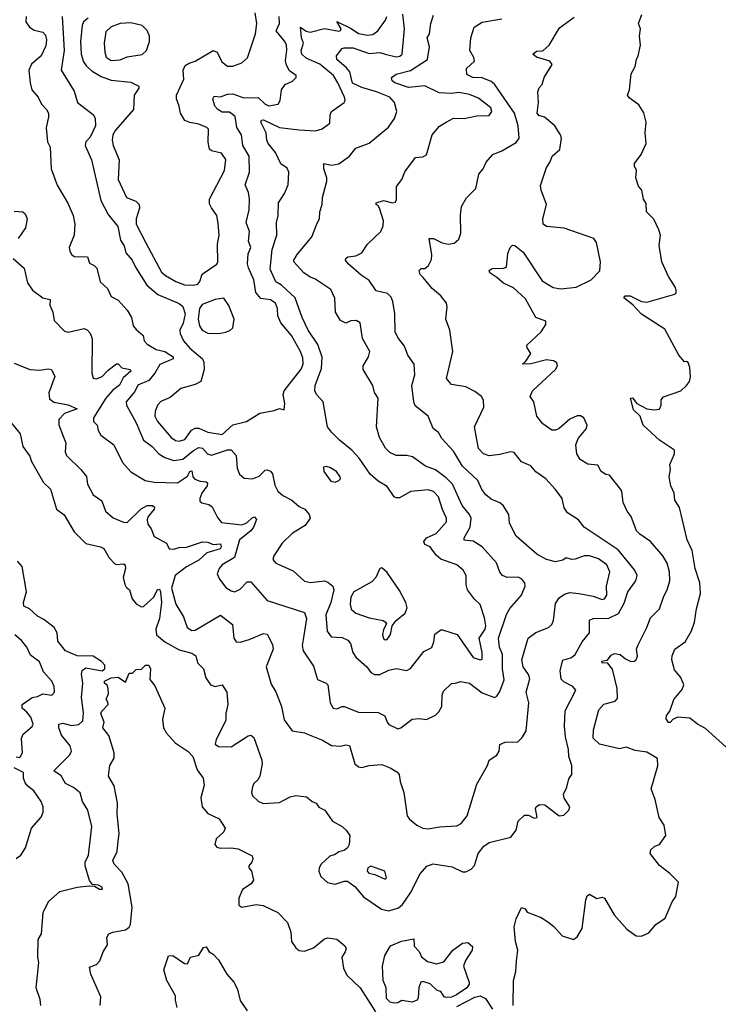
# Model space of a CAD drawing. Extents: x 1603745 to 1745082, y 385868 to 533966.
# Tile 269 of 646: x 1689915 to 1693813, y 427243 to 432737. Entities that reach past the tile are written whole.
import ezdxf

# ---------------------------------------------------------------- set-up
doc = ezdxf.new("R2010")
doc.units = 0

msp = doc.modelspace()

# ---------------------------------------------------------------- linework, layer by layer
at = {"layer": '0CON20XD'}
for points in [[(1690804.7, 432255), (1690790.8, 432295), (1690790.8, 432315), (1690830, 432405), (1690827.5, 432455), (1690839.1, 432480.9), (1690860, 432495), (1690895, 432504.4), (1690995, 432564.5), (1691016.2, 432556.2), (1691042.1, 432502.1), (1691075, 432477.5), (1691105, 432478.1), (1691155, 432496), (1691185.4, 432524.6), (1691231.5, 432658.5), (1691238.8, 432715), (1691228.9, 432775)], [(1689878, 431405), (1689939.7, 431349.7), (1689957.9, 431267.9), (1689987.3, 431227.3), (1690043.8, 431185), (1690084.3, 431175), (1690083.8, 431143.8), (1690100, 431105), (1690108.3, 431058.3), (1690165, 430998.8), (1690185, 430993.1), (1690275, 431013.3), (1690292.5, 431005), (1690307.7, 430987.7), (1690318.5, 430955), (1690317.5, 430765), (1690325.6, 430735.6), (1690343.5, 430733.5), (1690375, 430745.4), (1690408.4, 430781.6), (1690455, 430816.7), (1690465, 430817.3), (1690485, 430794.8), (1690531.4, 430785), (1690534.5, 430775), (1690492.4, 430737.6), (1690472, 430698), (1690433.2, 430666.8), (1690395.5, 430625), (1690326.5, 430515), (1690327.1, 430495), (1690346.4, 430475), (1690352.5, 430445), (1690367.8, 430417.8), (1690440.6, 430365), (1690488.9, 430265), (1690535, 430212.9), (1690615.4, 430165.4), (1690664.6, 430155.4), (1690795, 430152.1), (1690850.8, 430189.2), (1690864.1, 430215), (1690875, 430218.5), (1690881.9, 430185), (1690892.7, 430172.7), (1690921.2, 430161.2), (1690955, 430158.5), (1690962.1, 430152.1), (1690960.8, 430135), (1690932.2, 430095), (1690920, 430065), (1690920.6, 430050.6), (1690930.5, 430040.5), (1690971.1, 430031.1), (1690988.3, 430018.3), (1691018.5, 429958.5), (1691041.5, 429931.5), (1691155, 429918.3), (1691181.6, 429928.4), (1691215, 429959.2), (1691225, 429961.9), (1691236.9, 429946.9), (1691219.5, 429905), (1691204.3, 429885), (1691141.2, 429835), (1691113.7, 429736.3), (1691044.8, 429695.2), (1691027.3, 429675), (1691017.3, 429645), (1691030, 429615), (1691065, 429569.1), (1691095, 429549.2), (1691115, 429544.1), (1691145, 429558.5), (1691185, 429600.5), (1691205, 429599.5), (1691295, 429495.8), (1691505, 429428), (1691515.4, 429395.4), (1691500.2, 429300.2), (1691491.5, 429245), (1691496.9, 429215), (1691555, 429130), (1691576, 429055), (1691624.4, 429034.4), (1691634.4, 429024.4), (1691647.1, 428925), (1691664.1, 428894.1), (1691685, 428890.9), (1691713.8, 428905), (1691725, 428904.6), (1691805, 428872.2), (1691915, 428870), (1691952.1, 428852.1), (1691965, 428816), (1691975, 428804.5), (1692025, 428779.6), (1692041.4, 428785), (1692105, 428833.1), (1692145, 428837.5), (1692185, 428832), (1692235, 428855.7), (1692254.7, 428875.3), (1692270, 428905), (1692273, 428967), (1692280.3, 428989.7), (1692325, 429033.3), (1692346.4, 429033.6), (1692375, 429044.2), (1692425, 429034.5), (1692495, 428980), (1692565, 428954.3), (1692578.2, 428961.8), (1692595, 428987.5), (1692617.8, 429052.2), (1692608.7, 429115), (1692609.7, 429195), (1692592.7, 429235), (1692587.2, 429285), (1692631.4, 429418.6), (1692649.4, 429450.6), (1692714.4, 429525), (1692735.6, 429575), (1692733.3, 429595), (1692715.9, 429615.9), (1692696.3, 429626.3), (1692634.6, 429624.6), (1692610, 429635), (1692593.8, 429653.8), (1692575.7, 429705.7), (1692495, 429795.7), (1692445, 429826.2), (1692395, 429832), (1692394.7, 429845), (1692428.2, 429905), (1692434.1, 429955), (1692425.2, 429975.2), (1692384.1, 430025), (1692329.4, 430145), (1692295, 430180.8), (1692235.2, 430225.2), (1692178.6, 430245), (1692106.7, 430296.7), (1692075.4, 430304.6), (1692015, 430305.5), (1691981.1, 430321.1), (1691956.2, 430346.2), (1691922.9, 430405), (1691905.7, 430465), (1691914.5, 430624.5), (1691895, 430656.7), (1691885.5, 430695.5), (1691832.5, 430785), (1691832.5, 430805), (1691861.2, 430855), (1691868.5, 430885), (1691828.3, 430958.3), (1691814.6, 431044.6), (1691792.4, 431057.6), (1691763.6, 431056.4), (1691735, 431044.2), (1691705, 431058), (1691676.9, 431105), (1691672.6, 431182.6), (1691650.5, 431230.5), (1691561.4, 431291.4), (1691535, 431300), (1691500, 431325), (1691445.4, 431385), (1691444.1, 431395), (1691463.4, 431426.6), (1691544.4, 431525), (1691575, 431601.2), (1691587.8, 431625), (1691589.4, 431665), (1691603.1, 431705), (1691605.6, 431745), (1691628.7, 431835), (1691628.2, 431855), (1691611.8, 431905), (1691612, 431935), (1691655, 431925.5), (1691695, 431931.9), (1691754.7, 431975.3), (1691790.5, 432019.5), (1691865, 432047.1), (1691972.9, 432137.1), (1692006.4, 432185), (1692020, 432225), (1692007.1, 432275), (1691980, 432305), (1691906.7, 432335), (1691825, 432357.8), (1691771.8, 432381.8), (1691756.7, 432445), (1691738.7, 432468.7), (1691684.5, 432515), (1691682.2, 432535), (1691714.7, 432575.3), (1691725, 432580), (1691775, 432580), (1691865, 432548.2), (1691925, 432553.3), (1691954, 432544), (1692015, 432529.7), (1692036.7, 432533.3), (1692048.9, 432545), (1692062.8, 432685), (1692052.8, 432767.2)], [(1689885, 430820.6), (1689971.2, 430785), (1690025, 430780.4), (1690075, 430788.9), (1690093.3, 430785), (1690110.5, 430745), (1690076.9, 430655), (1690081.7, 430621.7), (1690105, 430602.3), (1690185, 430587.5), (1690236.2, 430565), (1690165, 430538.4), (1690132.8, 430505), (1690133.6, 430476.4), (1690157.9, 430412.1), (1690172.2, 430375), (1690168.6, 430325), (1690175.6, 430305.6), (1690256.6, 430226.6), (1690287.9, 430187.9), (1690292.5, 430145), (1690324.4, 430085), (1690372.8, 430052.8), (1690394.6, 429994.6), (1690436.9, 429956.9), (1690495, 429932.2), (1690515, 429931.4), (1690592.3, 430007.7), (1690626, 430025), (1690655.2, 430025.2), (1690666.8, 430016.8), (1690665.4, 430005.4), (1690631.2, 429965), (1690626.4, 429945), (1690630.9, 429920.9), (1690648.9, 429895), (1690665, 429852.5), (1690733.8, 429815), (1690750, 429785), (1690775, 429781.5), (1690805, 429790.9), (1690845, 429793.1), (1690935, 429823.3), (1690965, 429821.6), (1690995, 429809.1), (1691035, 429812.7), (1691038.9, 429795), (1691033.3, 429785), (1690959, 429761), (1690915, 429720.3), (1690845.8, 429684.2), (1690782.9, 429635), (1690762.6, 429565), (1690786, 429475), (1690829.6, 429405), (1690849.5, 429345), (1690875, 429328.9), (1690895, 429330.4), (1691035, 429414), (1691102.5, 429362.5), (1691109.4, 429285), (1691123.3, 429265), (1691145, 429263.8), (1691195, 429278.8), (1691275, 429312.2), (1691295, 429308.8), (1691325, 429250), (1691329.2, 429225), (1691290.6, 429125), (1691318.8, 429028.8), (1691345, 428986), (1691376.2, 428905), (1691390.6, 428830.6), (1691435, 428768.8), (1691505, 428758), (1691520.3, 428750.3), (1691605, 428715.8), (1691655.8, 428685.8), (1691705, 428682.5), (1691735, 428690.6), (1691755, 428685.8), (1691784.4, 428585), (1691805, 428567.3), (1691825, 428564.7), (1691865, 428575.5), (1691935, 428581.4), (1691982.2, 428562.2), (1692019.1, 428539.1), (1692032, 428525), (1692037.5, 428485), (1692059.2, 428425), (1692076.9, 428295), (1692090.8, 428275), (1692131.9, 428241.9), (1692165, 428226.2), (1692195, 428221.2), (1692256.9, 428233.1), (1692355, 428238.5), (1692378.3, 428251.7), (1692411.2, 428295), (1692465, 428471.2), (1692525.7, 428574.3), (1692534, 428605), (1692577.4, 428632.6), (1692590, 428655), (1692595, 428692.5), (1692624.4, 428705.6), (1692695, 428706.7), (1692718.5, 428731.5), (1692740.6, 428769.4), (1692755.5, 428924.5), (1692740.9, 428985), (1692761.7, 429058.3), (1692753.7, 429083.7), (1692724.6, 429125), (1692716.2, 429165), (1692751.9, 429285), (1692795, 429317.1), (1692865, 429345.6), (1692885, 429362.5), (1692894.4, 429385), (1692905, 429479.2), (1692925, 429510.9), (1692955, 429531.5), (1692985, 429539.6), (1693035, 429534), (1693115, 429520.9), (1693165, 429501.8), (1693179.2, 429505), (1693192.2, 429525), (1693190, 429575), (1693207.5, 429655), (1693191.8, 429695), (1693145, 429728.6), (1693095, 429744.6), (1693065, 429744.6), (1693015, 429726.2), (1692994.5, 429724.5), (1692965, 429733.3), (1692945, 429720.8), (1692905, 429711.9), (1692855, 429724.5), (1692801.4, 429755), (1692685.4, 429855.4), (1692647.6, 429927.6), (1692644.3, 429975), (1692612.5, 430025), (1692595, 430040.6), (1692545, 430061.4), (1692516, 430086), (1692494.6, 430115), (1692471.9, 430165), (1692385, 430245.5), (1692335, 430328.6), (1692269.7, 430399.7), (1692252.4, 430432.4), (1692222.5, 430455), (1692194, 430525), (1692122.5, 430582.5), (1692114.6, 430605), (1692103.8, 430695), (1692119.1, 430755), (1692116.7, 430815), (1692081.4, 430865), (1692063.1, 430915), (1692025, 430963.8), (1692010, 430995), (1692009.2, 431095), (1691998, 431165), (1691988.3, 431188.3), (1691968.1, 431208.1), (1691905, 431224.3), (1691865, 431281.9), (1691821, 431311), (1691747.3, 431375), (1691733.6, 431395), (1691734.4, 431405), (1691746.2, 431413.8), (1691791.4, 431418.6), (1691824.1, 431435.9), (1691856.2, 431485), (1691930, 431555), (1691943.6, 431586.4), (1691944.5, 431615), (1691922.5, 431685), (1691915, 431698.8), (1691903.3, 431705), (1691903.8, 431715), (1691945, 431727.5), (1691995, 431714.3), (1692011.7, 431718.3), (1692017.1, 431732.9), (1692018.5, 431805), (1692046.7, 431845), (1692065, 431887.5), (1692123, 431967), (1692165, 431970.6), (1692185, 431982), (1692217.1, 432095), (1692257.6, 432142.4), (1692295.5, 432164.5), (1692335, 432188), (1692395.6, 432185.6), (1692465, 432200.9), (1692535, 432202.5), (1692550, 432225), (1692544.3, 432245), (1692475, 432299.5), (1692425, 432318.9), (1692365, 432331.2), (1692325, 432324.7), (1692255, 432328.7), (1692175, 432368.2), (1692085, 432358.3), (1692009.2, 432385), (1691994, 432395), (1691990, 432415), (1692016.6, 432433.4), (1692095, 432453.5), (1692190.4, 432515), (1692202.5, 432585), (1692188.5, 432635), (1692202.5, 432657.5), (1692208.9, 432715), (1692225, 432761.9)], [(1689950.3, 432755), (1689950, 432725), (1689969.1, 432695), (1689995, 432678.2), (1690045, 432667.9), (1690059.4, 432649.4), (1690064.7, 432625), (1690060, 432590), (1690035.5, 432535), (1689981.4, 432488.6), (1689966.9, 432455), (1689973.1, 432385), (1689983.1, 432345), (1690017.7, 432305), (1690036.9, 432265), (1690065, 432235.5), (1690075.3, 432215), (1690076.6, 432195), (1690063.1, 432133.1), (1690070.6, 432055), (1690084.6, 432024.6), (1690091.4, 431905), (1690123.8, 431813.8), (1690183.6, 431713.6), (1690213.3, 431645), (1690221.9, 431595), (1690218.9, 431535), (1690190.8, 431465), (1690194, 431445), (1690206.2, 431425), (1690221.2, 431415), (1690294.2, 431414.2), (1690305, 431378), (1690331.2, 431365), (1690345, 431350), (1690363.8, 431273.8), (1690405, 431237.1), (1690425, 431191.4), (1690465, 431172.2), (1690514.3, 431115), (1690538.6, 431075), (1690548.3, 431028.3), (1690565, 431008), (1690603.8, 430975), (1690610, 430945), (1690625.5, 430925.5), (1690676.3, 430896.3), (1690725.2, 430885.2), (1690771.8, 430855), (1690770.6, 430845), (1690697.7, 430812.3), (1690670, 430765), (1690635.8, 430724.2), (1690575, 430697.9), (1690557.6, 430662.4), (1690510, 430605), (1690511.5, 430585), (1690565, 430488), (1690605, 430390.8), (1690653.3, 430355), (1690690.6, 430315), (1690725, 430293.9), (1690775, 430276.5), (1690825, 430284.3), (1690885, 430333.6), (1690915, 430350.4), (1690935, 430346.2), (1690963.3, 430313.3), (1690985, 430307.2), (1691075, 430336.3), (1691095, 430336.6), (1691122.9, 430305), (1691128.9, 430235), (1691140.9, 430200.9), (1691167.9, 430177.9), (1691214.4, 430174.4), (1691250.7, 430189.3), (1691285, 430222.5), (1691295, 430225.7), (1691315, 430217.1), (1691325, 430203.3), (1691339.3, 430139.3), (1691356.2, 430106.2), (1691382.5, 430082.5), (1691434.5, 430055), (1691475, 430020.9), (1691505.8, 430005), (1691530.8, 429975), (1691535.5, 429954.5), (1691508.8, 429915), (1691437.6, 429872.4), (1691379.2, 429815), (1691332.2, 429745), (1691326.7, 429725), (1691345, 429703.5), (1691440.9, 429660.9), (1691505, 429603.5), (1691537.1, 429597.1), (1691615, 429606.2), (1691635, 429598.2), (1691662.5, 429575), (1691667.1, 429555), (1691651.6, 429485), (1691623.6, 429416.4), (1691630, 429325), (1691652.7, 429292.7), (1691715, 429288.9), (1691745.6, 429275), (1691760.4, 429255), (1691773.5, 429205), (1691790.2, 429180.2), (1691851.4, 429125), (1691875, 429094.2), (1691895, 429082.2), (1691925, 429082.1), (1691975, 429107.1), (1692015, 429116.9), (1692075, 429104.4), (1692095, 429115.8), (1692169.6, 429210.4), (1692215, 429233.8), (1692226.7, 429265), (1692231.7, 429308.3), (1692265, 429332), (1692275, 429332.9), (1692355.3, 429305.3), (1692445, 429176.9), (1692485, 429163.8), (1692495, 429168.8), (1692496.4, 429205), (1692479.1, 429285), (1692512, 429335), (1692516.4, 429355), (1692509, 429399), (1692485, 429473.3), (1692453, 429503), (1692413.3, 429555), (1692406.5, 429585), (1692406.1, 429635), (1692390, 429665), (1692354.4, 429695), (1692265, 429726.8), (1692239, 429749), (1692206.2, 429795), (1692175, 429808.9), (1692170.9, 429825), (1692185, 429845.8), (1692239.8, 429870.2), (1692296.4, 429935), (1692296.9, 429955), (1692273.9, 430003.9), (1692252.5, 430075), (1692225, 430104.6), (1692195, 430113.9), (1692096.9, 430103.1), (1692035, 430068.9), (1692015, 430068.1), (1692004.4, 430075), (1691965, 430132.3), (1691915, 430161.5), (1691870.2, 430200.2), (1691809.2, 430289.2), (1691768.9, 430335), (1691699.8, 430389.8), (1691654.2, 430435), (1691633.3, 430465), (1691608.6, 430605), (1691571.4, 430645), (1691561.5, 430665), (1691563.5, 430695), (1691599.9, 430790.1), (1691603, 430853), (1691578.7, 430925), (1691524, 431005), (1691490.9, 431075), (1691452, 431185), (1691375.4, 431255), (1691344.1, 431274.1), (1691312.2, 431345), (1691324, 431455), (1691350.4, 431535), (1691348.5, 431605), (1691357.3, 431645), (1691360, 431715), (1691393, 431767), (1691412.2, 431815), (1691416.4, 431886.4), (1691408.3, 431908.3), (1691372.7, 431932.7), (1691341.8, 431995), (1691301.1, 432045), (1691293.3, 432065), (1691290, 432105), (1691260.4, 432165), (1691264.2, 432175.8), (1691275, 432177.5), (1691365, 432135.9), (1691475, 432121.2), (1691565, 432116), (1691603.2, 432126.8), (1691645, 432160), (1691647.5, 432205), (1691655.7, 432225), (1691725.5, 432274.5), (1691730.8, 432285), (1691727.5, 432305), (1691690.3, 432385), (1691665.3, 432425), (1691589.2, 432489.2), (1691512.8, 432522.8), (1691488.5, 432545), (1691485.4, 432565), (1691498.2, 432605), (1691488.3, 432635), (1691481.4, 432695), (1691513.1, 432673.1), (1691535, 432667.6), (1691615, 432687.8), (1691696.5, 432673.5), (1691704.4, 432675.6), (1691708.1, 432685), (1691685, 432726.7), (1691765, 432687.2), (1691805, 432660.3), (1691855, 432650.7), (1691885, 432654.7), (1691913.5, 432675), (1691956.3, 432733.7), (1691964.6, 432755)], [(1690151.2, 432755), (1690163.1, 432565), (1690146.5, 432455), (1690218.3, 432338.3), (1690238, 432275), (1690326.2, 432206.2), (1690335.6, 432185), (1690338.5, 432145), (1690308.3, 432081.7), (1690283.9, 432055), (1690279.6, 432035), (1690315.6, 431955), (1690368.3, 431728.3), (1690408.8, 431648.8), (1690462.6, 431582.6), (1690476.9, 431506.9), (1690497.1, 431475), (1690508.2, 431435), (1690543.1, 431395), (1690560.5, 431355), (1690623.9, 431255), (1690685, 431203.3), (1690805, 431153.3), (1690825, 431135.7), (1690838.5, 431095), (1690827.1, 431042.9), (1690808, 431005), (1690809.6, 430985), (1690829.6, 430945), (1690865, 430903.1), (1690935.8, 430844.2), (1690943.1, 430825), (1690944.7, 430785.3), (1690925, 430717.1), (1690895, 430701.2), (1690815, 430678), (1690755, 430629.2), (1690703.1, 430606.9), (1690684, 430586), (1690670.1, 430549.9), (1690669.5, 430525), (1690684.5, 430494.5), (1690760.4, 430405), (1690785, 430388.4), (1690805, 430385.3), (1690835.8, 430394.2), (1690873.7, 430446.3), (1690895, 430457.6), (1690915, 430456.7), (1690965, 430434.4), (1691045, 430422.5), (1691105, 430475.4), (1691181.2, 430495), (1691255, 430541.9), (1691334.3, 430555.7), (1691365, 430567.5), (1691390, 430560), (1691394.2, 430595.8), (1691385.6, 430645), (1691390, 430665), (1691485, 430786.5), (1691497.6, 430815), (1691495, 430850)], [(1690297.5, 432745), (1690270.7, 432725), (1690263.5, 432705), (1690254.7, 432615), (1690257.9, 432545), (1690271.5, 432501.5), (1690287.8, 432477.8), (1690319.9, 432449.9), (1690369.5, 432419.5), (1690425, 432398.4), (1690535, 432388), (1690579.2, 432365), (1690580, 432355), (1690553.6, 432315), (1690550.5, 432235), (1690449.3, 432120.7), (1690435.3, 432095), (1690431.8, 432065), (1690436.9, 432035), (1690469.5, 431955), (1690464.5, 431844.5), (1690510.4, 431745), (1690563.6, 431723.6), (1690580.8, 431705), (1690582.9, 431685), (1690565.2, 431624.8), (1690564.3, 431595), (1690619.3, 431490.7), (1690707.1, 431327.1), (1690728.5, 431308.5), (1690786.1, 431276.1), (1690835, 431256.8), (1690884.9, 431255.1), (1690908.9, 431261.1), (1690920, 431275), (1690933.9, 431316.1), (1691015, 431372.5), (1691020.8, 431385), (1691017.9, 431485), (1691027.9, 431535), (1691021.7, 431601.7), (1691014.3, 431645), (1690985, 431686.2), (1690975, 431710), (1690973.8, 431735), (1691057.7, 431895), (1691065.8, 431955.8), (1691041.5, 431991.5), (1690985, 432005.6), (1690974.7, 432014.7), (1690966.1, 432053.9), (1690969.4, 432125), (1690959.2, 432135), (1690915, 432153.8), (1690865, 432163.1), (1690837.1, 432175), (1690812.7, 432215), (1690804.7, 432255)], [(1690425, 432509.7), (1690475, 432512.7), (1690515, 432529.2), (1690598.3, 432541.7), (1690623.3, 432565), (1690638.9, 432615), (1690638.9, 432645), (1690626.7, 432676.7), (1690599.2, 432705), (1690535, 432720), (1690475, 432715.3), (1690425, 432696.2), (1690395, 432668.6), (1690386.1, 432605), (1690389.2, 432555), (1690398.4, 432528.4), (1690425, 432509.7)], [(1691495, 430850), (1691482.2, 430885), (1691432.4, 430975), (1691372, 431045), (1691355.4, 431085), (1691352.9, 431125), (1691341.6, 431155), (1691315, 431173.3), (1691261.4, 431181.4), (1691233.6, 431213.6), (1691222.1, 431285), (1691191.6, 431351.6), (1691187.1, 431375), (1691190.1, 431429.9), (1691204, 431465), (1691191.3, 431501.3), (1691196.7, 431555), (1691178.2, 431605), (1691195.9, 431675), (1691197.3, 431735), (1691191.8, 431771.8), (1691173.1, 431815), (1691197.1, 431885), (1691195.4, 431975), (1691160, 432035), (1691152.1, 432095), (1691127.2, 432135), (1691116.7, 432196.7), (1691085, 432220.3), (1691045, 432221.2), (1691020.6, 432235), (1691003.6, 432255), (1690993.1, 432295), (1691000.9, 432309.1), (1691035, 432307.1), (1691075, 432321.5), (1691105, 432323.2), (1691165, 432300.7), (1691245, 432302.1), (1691285, 432265.3), (1691305, 432256.7), (1691357.5, 432265), (1691368.2, 432285), (1691376, 432345), (1691395.8, 432374.2), (1691436.6, 432393.4), (1691457.5, 432415), (1691457.5, 432425), (1691420.6, 432450.6), (1691403.2, 432483.2), (1691397.9, 432507.9), (1691406.3, 432566.3), (1691404.1, 432595), (1691394.8, 432615), (1691345.4, 432675), (1691365.5, 432715), (1691363.2, 432755)], [(1692167.2, 431297.2), (1692150.4, 431315), (1692145, 431337.5), (1692155, 431347.5), (1692175, 431349.2), (1692196.7, 431365), (1692212, 431398), (1692214, 431425), (1692200, 431515), (1692225, 431515.5), (1692272.2, 431492.2), (1692305, 431484.3), (1692340.3, 431489.7), (1692365, 431511.2), (1692377.5, 431545), (1692374, 431646), (1692380, 431695), (1692407.7, 431742.3), (1692460, 431795), (1692476.7, 431875), (1692501.2, 431905), (1692517.7, 431942.3), (1692555, 431984.2), (1692605, 432004.3), (1692685, 432051.1), (1692701.9, 432075), (1692696.9, 432145), (1692675.2, 432215.2), (1692565, 432376.2), (1692545, 432392.2), (1692495, 432412.4), (1692443.3, 432415), (1692410, 432430), (1692408, 432465), (1692452.2, 432505), (1692449.5, 432525), (1692427.1, 432565), (1692431.5, 432635), (1692451.5, 432695), (1692495, 432722.9), (1692605, 432741.8)], [(1692668.5, 427235), (1692670.5, 427375), (1692683.1, 427425), (1692687.3, 427485), (1692694.4, 427545), (1692682.4, 427592.4), (1692673.5, 427675), (1692685, 427720), (1692715, 427783.3), (1692735, 427776.2), (1692746.4, 427756.4), (1692825, 427726.2), (1692862.3, 427702.3), (1692895, 427676.7), (1692942.5, 427625), (1693005, 427603.3), (1693025, 427620), (1693053.8, 427665), (1693073.8, 427825), (1693081.7, 427848.3), (1693095, 427856.7), (1693135, 427833.3), (1693165, 427840), (1693178, 427835), (1693232.1, 427742.1), (1693302, 427662), (1693355, 427624.2), (1693385, 427623.1), (1693425, 427640.8), (1693465, 427688.8), (1693516, 427724), (1693555.7, 427815), (1693575.4, 427844.6), (1693590.8, 427925), (1693543.1, 427973.1), (1693485, 428018), (1693434, 428085), (1693436.2, 428105), (1693460, 428125), (1693485.5, 428134.5), (1693520, 428185), (1693511.5, 428241.5), (1693482.7, 428285), (1693461.2, 428385), (1693438.6, 428445), (1693476.4, 428573.6), (1693474.2, 428615), (1693415, 428649.1), (1693348.8, 428658.8), (1693298.3, 428678.3), (1693261.7, 428668.3), (1693150, 428695), (1693115, 428727.5), (1693116.9, 428775), (1693146.9, 428885), (1693175, 428917.8), (1693237.5, 428935), (1693250.7, 428949.3), (1693249.2, 429005), (1693222.5, 429112.5), (1693195, 429148.8), (1693165, 429146.2), (1693163.1, 429156.9), (1693179.7, 429160.3), (1693195, 429163.3), (1693215, 429191.2), (1693235, 429200), (1693265, 429194.4), (1693295, 429169.6), (1693324.4, 429155.6), (1693343.1, 429156.9), (1693355.6, 429165), (1693361.5, 429185), (1693356.5, 429225), (1693363.5, 429245), (1693415.4, 429344.6), (1693435, 429400), (1693485, 429450), (1693509.2, 429520.8), (1693528.1, 429555), (1693543.1, 429605), (1693540.5, 429655), (1693527.1, 429705), (1693504.2, 429744.2), (1693435, 429824.4), (1693375, 429865.7), (1693356.9, 429885), (1693327.1, 429965), (1693305, 429993.8), (1693281.8, 430041.8), (1693275.7, 430105), (1693269.2, 430115), (1693206.2, 430195), (1693185, 430198.8), (1693160, 430215), (1693140.3, 430250.3), (1693085, 430257.3), (1693042.4, 430282.4), (1693023.8, 430315), (1693018.5, 430365), (1693031.1, 430398.9), (1693077.5, 430455), (1693081.2, 430475), (1693062.5, 430515), (1693045, 430526), (1693025, 430526), (1692985, 430507.1), (1692925, 430455.6), (1692905, 430447.1), (1692885, 430447.1), (1692835, 430481.4), (1692800.8, 430525), (1692783.3, 430605), (1692764, 430635), (1692776, 430665), (1692905.7, 430785), (1692915.8, 430805), (1692912.1, 430822.1), (1692893.4, 430833.4), (1692855, 430837.8), (1692766.4, 430816.4), (1692720, 430815), (1692738.8, 430831.2), (1692766.4, 430873.6), (1692746.7, 430905), (1692745, 430920), (1692825.8, 430994.2), (1692850, 431035), (1692850, 431055), (1692795, 431074.2), (1692738.3, 431178.3), (1692670.8, 431240.8), (1692615, 431265.7), (1692577.9, 431297.9), (1692538, 431325), (1692535, 431336.7), (1692551.3, 431348.7), (1692615, 431349.4), (1692631.2, 431355), (1692638.8, 431431.2), (1692652, 431465), (1692665, 431478), (1692677, 431477), (1692725, 431440), (1692830.4, 431280.4), (1692892.5, 431242.5), (1692935, 431235.2), (1693020, 431245), (1693104.8, 431285.2), (1693153.1, 431335), (1693156.5, 431385), (1693133.3, 431493.3), (1693118.8, 431515), (1692952.7, 431572.7), (1692855, 431582), (1692836.7, 431595), (1692834.1, 431625.9), (1692854.4, 431705), (1692824.2, 431785), (1692821.7, 431811.7), (1692855, 431912.5), (1692875.6, 431944.4), (1692885.7, 431974.3), (1692928.3, 432011.7), (1692937.5, 432075), (1692932.5, 432095), (1692900.8, 432145), (1692842.6, 432192.6), (1692812.7, 432202.7), (1692801.8, 432215), (1692810, 432275), (1692806.7, 432335), (1692813.9, 432356.1), (1692830, 432375), (1692841.2, 432415), (1692886.4, 432486.4), (1692872.5, 432505), (1692798.1, 432528.1), (1692778, 432545), (1692798.5, 432561.5), (1692835, 432562.5), (1692869.4, 432595), (1692928, 432692), (1693008.9, 432751.1)], [(1693895, 428643.3), (1693741.7, 428781.7), (1693696.7, 428805), (1693655, 428838.6), (1693585, 428844.2), (1693558.7, 428831.3), (1693545, 428814.2), (1693535, 428814.2), (1693522.2, 428835), (1693525, 428853.3), (1693542.5, 428877.5), (1693565, 428943.8), (1693611.7, 428998.3), (1693621.4, 429025), (1693605, 429066.7), (1693568.3, 429108.3), (1693554.4, 429164.4), (1693555, 429187.5), (1693570, 429225), (1693628.6, 429265), (1693663.1, 429326.9), (1693681.1, 429375), (1693691.3, 429448.7), (1693713.3, 429535), (1693710.5, 429595), (1693684.7, 429674.7), (1693668.2, 429775), (1693640.4, 429835), (1693614, 429944), (1693597.5, 430015), (1693570.8, 430055), (1693567.5, 430095), (1693548.6, 430135), (1693538.6, 430185), (1693545.9, 430225.9), (1693542, 430255), (1693568, 430315), (1693568, 430335), (1693485, 430390.6), (1693393.3, 430475), (1693377.5, 430525), (1693340, 430560), (1693323.8, 430625), (1693335, 430626.2), (1693359.2, 430595), (1693415, 430565.5), (1693455, 430558.9), (1693485, 430564.2), (1693493.8, 430585), (1693494.2, 430615.8), (1693507.3, 430632.7), (1693603.4, 430666.6), (1693636, 430695), (1693651.7, 430718.3), (1693658.3, 430741.7), (1693655, 430796.7), (1693645, 430823.8), (1693635, 430830), (1693625, 430826.7), (1693593.8, 430865), (1693515, 431010), (1693385, 431094.4), (1693336.2, 431146.2), (1693286, 431185), (1693294.2, 431195), (1693321.2, 431195), (1693384.5, 431164.5), (1693415, 431160.9), (1693570, 431205), (1693577.7, 431212.3), (1693578.8, 431225), (1693575, 431242.5), (1693535, 431303.3), (1693498.8, 431385), (1693483.9, 431476.1), (1693490, 431535), (1693481.2, 431565), (1693454.3, 431624.3), (1693412.5, 431665), (1693411.7, 431711.7), (1693396.7, 431735), (1693386.7, 431785), (1693368.3, 431808.3), (1693353.3, 431855), (1693356, 431895), (1693345, 431920), (1693346, 431935), (1693383.8, 431985), (1693410, 432045), (1693406, 432105), (1693410, 432165), (1693397.4, 432217.4), (1693370.7, 432260.7), (1693315, 432301.2), (1693306.7, 432315), (1693317.5, 432345), (1693326.7, 432435), (1693348.8, 432475), (1693356, 432514), (1693366.7, 432535), (1693380, 432595), (1693372.9, 432645), (1693380, 432685), (1693367.5, 432715), (1693385.8, 432765)], [(1689885, 431668.6), (1689932.5, 431665), (1689945, 431653.8), (1689956.9, 431625), (1689948.1, 431575), (1689905.6, 431515)], [(1689862, 430495), (1689917.5, 430425), (1689932.9, 430355), (1689972, 430302), (1689981.2, 430271.2), (1690047.5, 430155), (1690087.6, 430117.6), (1690121.1, 430005), (1690163.2, 429973.2), (1690219.7, 429879.7), (1690285, 429813.6), (1690365, 429795.4), (1690385.3, 429785.3), (1690414.6, 429734.6), (1690445, 429700), (1690455.8, 429695.8), (1690495, 429700.9), (1690504.3, 429695), (1690505.8, 429674.2), (1690492.5, 429625), (1690501.2, 429585), (1690509.3, 429569.3), (1690528.1, 429555), (1690541.8, 429505), (1690565, 429477.8), (1690595, 429460), (1690605, 429462.9), (1690663.2, 429515), (1690680.2, 429549.8), (1690685, 429558.1), (1690695, 429559.4), (1690701.4, 429545), (1690706.3, 429485), (1690694.8, 429395), (1690673.8, 429335), (1690678.1, 429305), (1690724.4, 429265), (1690805, 429220.8), (1690875, 429201.1), (1690897.9, 429187.9), (1690907.5, 429147.5), (1690940, 429115), (1690953.4, 429063.4), (1690978.8, 429025), (1691005, 429016), (1691045, 429026), (1691071.1, 428985), (1691076, 428915), (1691065.6, 428865), (1691064.6, 428825.4), (1691010.5, 428719.5), (1691006, 428695), (1691025, 428680.8), (1691095, 428678.6), (1691189.8, 428740.2), (1691205, 428744.4), (1691221.4, 428731.4), (1691266.9, 428605), (1691268.5, 428585), (1691255.6, 428515), (1691244.6, 428495.4), (1691222, 428475), (1691214.4, 428455.6), (1691209.2, 428425), (1691214.2, 428405), (1691245, 428375.8), (1691273.6, 428363.6), (1691365, 428367.8), (1691425, 428400), (1691455, 428408), (1691515, 428401.2), (1691547.5, 428375), (1691570, 428365), (1691585, 428343.3), (1691617.5, 428325), (1691661.2, 428265), (1691715, 428235.6), (1691737.1, 428215), (1691757.5, 428185), (1691752.9, 428135), (1691744, 428115), (1691725, 428100), (1691695, 428093.8), (1691675, 428078.8), (1691645, 428068.6), (1691596.7, 428025), (1691586.4, 428005), (1691584.4, 427985), (1691595.4, 427955.4), (1691631.9, 427921.9), (1691675, 427912.1), (1691725, 427930), (1691745, 427930.6), (1691785, 427900.5), (1691833, 427843), (1691934.2, 427774.2), (1691975, 427763.8), (1692028.5, 427781.5), (1692051.3, 427798.7), (1692095.4, 427865), (1692150, 427970), (1692187, 428013), (1692222.7, 428027.3), (1692329.1, 428009.1), (1692385, 427982.5), (1692405, 427982.5), (1692435, 427995.8), (1692452.6, 428017.4), (1692473.3, 428085), (1692505.3, 428124.7), (1692535, 428145.6), (1692655, 428176), (1692685.8, 428215), (1692695.9, 428264.1), (1692732.3, 428297.7), (1692755, 428298.8), (1692785, 428281.2), (1692802.5, 428285), (1692793.8, 428335), (1692796.7, 428345), (1692815, 428356.7), (1692845, 428355.8), (1692925, 428294.2), (1692951.2, 428298.8), (1692980, 428325), (1692984, 428345), (1692953.7, 428393.7), (1692949.2, 428415), (1692968.6, 428455), (1692979.7, 428500.3), (1692996.2, 428525), (1692996.2, 428575), (1692979.2, 428625), (1692978.1, 428665), (1692961.2, 428735), (1692955.4, 428795), (1692959.1, 428880.9), (1692986.9, 428935), (1693017.5, 428995), (1693001.5, 429015), (1692951.1, 429041.1), (1692937, 429057), (1692930.9, 429105), (1692945, 429162.5), (1692995, 429177.5), (1693015.4, 429195), (1693053.3, 429265), (1693093.7, 429316.3), (1693094.4, 429385.6), (1693115.5, 429394.5), (1693202.9, 429397.1), (1693256, 429424), (1693288.8, 429481.2), (1693307.8, 429545), (1693353.8, 429606.2), (1693360, 429635), (1693346.6, 429666.6), (1693255, 429778.5), (1693065.5, 429905.5), (1693033.8, 429945), (1692972, 429985), (1692953.3, 430013.3), (1692942, 430065), (1692904.4, 430114.4), (1692850, 430175), (1692794.4, 430214.4), (1692767.3, 430247.3), (1692715, 430270), (1692675, 430321.2), (1692655, 430325.8), (1692595, 430310.5), (1692535, 430303.5), (1692504, 430315), (1692475, 430344.2), (1692453.6, 430465), (1692504.3, 430575), (1692503.4, 430613.4), (1692492, 430635), (1692455, 430662), (1692405, 430687.5), (1692325, 430701.4), (1692296.2, 430735), (1692331.8, 430885), (1692316, 431005), (1692292.5, 431065), (1692300, 431135), (1692296, 431154), (1692265.7, 431195.7), (1692216.5, 431236.5), (1692167.2, 431297.2)], [(1691025, 430986), (1691065, 430993.1), (1691088.5, 431001.5), (1691103.5, 431016.5), (1691110.9, 431065), (1691082.5, 431142.5), (1691055, 431182.5), (1691005, 431176.2), (1690933.4, 431146.6), (1690918, 431125), (1690910.7, 431065), (1690918.2, 431028.2), (1690933.7, 431003.7), (1690965, 430988.4), (1691025, 430986)], [(1691675, 430155.4), (1691695, 430164.5), (1691704.4, 430175), (1691703.3, 430185), (1691681.9, 430215), (1691645, 430238.2), (1691625, 430244.4), (1691611.1, 430238.9), (1691611.5, 430215), (1691652.1, 430162.1), (1691675, 430155.4)], [(1690032.7, 427235), (1690029.1, 427269.1), (1690007.5, 427335), (1690021.5, 427475), (1690016.7, 427505), (1690018.6, 427605), (1690036.9, 427635), (1690045.6, 427755), (1690075, 427816), (1690138.3, 427871.7), (1690235, 427896.9), (1690305, 427903.3), (1690331.7, 427901.7), (1690360, 427885), (1690377.5, 427885), (1690375, 427896.7), (1690355, 427906.7), (1690321.7, 427911.7), (1690305, 427932.5), (1690280, 428015), (1690281.1, 428035), (1690299.4, 428075), (1690316.7, 428235), (1690295.3, 428325.3), (1690265.8, 428375), (1690251.7, 428421.7), (1690215, 428452.9), (1690170, 428475), (1690146.6, 428516.6), (1690106.2, 428545), (1690194.6, 428635.4), (1690203.6, 428655), (1690196.2, 428685), (1690149.1, 428745), (1690133.1, 428785), (1690133.3, 428805), (1690155, 428812.2), (1690205, 428798.9), (1690245, 428804.3), (1690267.6, 428825), (1690271.7, 428868.3), (1690259.3, 428955), (1690267.6, 429035), (1690259.6, 429085), (1690263.5, 429105), (1690285, 429119.6), (1690375, 429103.1), (1690390, 429115), (1690389.3, 429135), (1690370.8, 429155), (1690325, 429184.5), (1690235, 429186.2), (1690170.6, 429215), (1690128.1, 429268.1), (1690124.8, 429315), (1690108.1, 429345), (1690049.8, 429389.8), (1690015, 429407.5), (1689969.4, 429449.4), (1689938, 429465), (1689937.1, 429485), (1689953.6, 429545), (1689929.5, 429685), (1689902.8, 429715)], [(1691955, 429276.2), (1691965, 429278.8), (1691984.4, 429305.6), (1691993.3, 429355), (1692016, 429385), (1692065.6, 429425), (1692077.9, 429455), (1692070, 429485), (1692035, 429551.8), (1691965, 429652.9), (1691935, 429678), (1691923.8, 429675), (1691902.2, 429625), (1691879.4, 429600.6), (1691779.6, 429545), (1691762.8, 429515), (1691758.8, 429475), (1691765, 429448), (1691791.2, 429425), (1691865, 429398.4), (1691943.3, 429383.3), (1691956.7, 429375), (1691961.2, 429365), (1691945, 429333.3), (1691939.4, 429305), (1691945, 429283.8), (1691955, 429276.2)], [(1689895, 428623.8), (1689915, 428620.4), (1689931.5, 428645), (1689924.4, 428725), (1689935, 428750), (1689985, 428792.5), (1689989.5, 428805), (1689977.1, 428845), (1689955, 428873.6), (1689928.6, 428895), (1689929.5, 428915), (1689985, 428954.2), (1690015, 428959.4), (1690045, 428974.6), (1690095, 428968), (1690108.6, 428985), (1690108.1, 429015), (1690094.3, 429045), (1690047.3, 429097.3), (1690025, 429152.9), (1689975, 429190), (1689954.7, 429234.7), (1689925, 429271.9), (1689887.1, 429305)], [(1690364, 427236), (1690368, 427285), (1690311.5, 427411.5), (1690305, 427450), (1690344.4, 427465.6), (1690361.4, 427485), (1690380, 427535), (1690405.8, 427574.2), (1690401.9, 427615), (1690412.9, 427635), (1690434.7, 427645.3), (1690505, 427658.5), (1690525, 427672.2), (1690532.4, 427687.6), (1690542.6, 427785), (1690521.2, 427915), (1690485, 427979.6), (1690443.1, 428025), (1690434.4, 428045), (1690458.5, 428095), (1690465, 428153.8), (1690470, 428195), (1690459.1, 428305), (1690461.3, 428365), (1690442.4, 428462.4), (1690410, 428515), (1690418.9, 428575), (1690443.1, 428616.9), (1690442.6, 428645), (1690412.6, 428742.6), (1690379.5, 428785), (1690387, 428817), (1690368.6, 428865), (1690372.5, 428877.5), (1690408, 428915), (1690407.7, 428927.7), (1690396.7, 428945), (1690410, 428975), (1690408.8, 429005), (1690402.5, 429022.5), (1690388.8, 429035), (1690388.8, 429045), (1690425, 429064.4), (1690465, 429068.8), (1690505, 429040), (1690525, 429090), (1690545, 429090), (1690565, 429110), (1690595, 429112.5), (1690617.5, 429135), (1690636.2, 429135), (1690645.6, 429115), (1690641.2, 429055), (1690669.7, 429019.7), (1690725.7, 428895), (1690712.3, 428832.3), (1690718.1, 428785), (1690734.7, 428754.7), (1690782.5, 428702.5), (1690855, 428652.5), (1690881, 428625), (1690905, 428550.8), (1690939.2, 428505), (1690944.2, 428465), (1690925.6, 428395), (1690932.9, 428345), (1690965, 428307.8), (1691027.7, 428277.7), (1691060.8, 428225), (1691054, 428205), (1691010.8, 428165), (1691004, 428134), (1691015, 428120), (1691034.1, 428114.1), (1691095, 428115.8), (1691135, 428110), (1691211.7, 428071.7), (1691216.2, 428055), (1691211.2, 428035), (1691194, 428015), (1691193.8, 428005), (1691208.8, 427985), (1691220, 427935), (1691207.5, 427915), (1691157.7, 427882.3), (1691138.6, 427835), (1691137.5, 427795), (1691155, 427784.4), (1691235, 427799.2), (1691273, 427793), (1691355.7, 427755.7), (1691409.3, 427699.3), (1691428.9, 427645), (1691432.3, 427592.3), (1691455, 427558.1), (1691475, 427543.3), (1691505, 427538.5), (1691555, 427558.5), (1691615, 427608), (1691635, 427614), (1691685, 427606), (1691729.5, 427569.5), (1691736.2, 427555), (1691731.2, 427535), (1691712.5, 427505), (1691721.2, 427445), (1691741.2, 427405), (1691814.1, 427334.1), (1691901.1, 427201.1)], [(1689895, 428056.5), (1689921.4, 428075), (1689948.1, 428115), (1689981.2, 428225), (1690035, 428286.7), (1690045.7, 428315), (1690045.6, 428345), (1690035.6, 428375), (1689994, 428434), (1689959.8, 428459.8), (1689945, 428479.2), (1689936.5, 428505), (1689936.9, 428536.9), (1689885, 428561.2)], [(1691955, 427940), (1691962.5, 427947.5), (1691953.3, 427985), (1691875, 428012.9), (1691858, 428005), (1691854.5, 427985), (1691864, 427975), (1691897.3, 427967.3), (1691955, 427940)], [(1692005, 427249.2), (1691981.4, 427255), (1691962.7, 427275), (1691959.6, 427335), (1691943.4, 427375), (1691939.4, 427455), (1691952.5, 427515), (1691985, 427568.1), (1692045, 427595.5), (1692115, 427607.5), (1692116.1, 427566.1), (1692145, 427537.5), (1692157.6, 427507.6), (1692190.8, 427480.8), (1692240.7, 427469.3), (1692281.2, 427478.8), (1692331.5, 427545), (1692385, 427584.5), (1692415, 427587.3), (1692441.9, 427565), (1692439.1, 427545), (1692403.3, 427486.7), (1692392.3, 427455), (1692422.7, 427365), (1692422.7, 427355), (1692409.6, 427335), (1692352.5, 427295), (1692325, 427283.3), (1692295, 427280.9), (1692284, 427285), (1692265, 427313.3), (1692245, 427320), (1692205, 427357.5), (1692165, 427370), (1692153.9, 427366.1), (1692142.9, 427337.1), (1692138, 427278), (1692132.5, 427265), (1692105, 427254.8), (1692047.1, 427262.9), (1692025, 427250.6), (1692005, 427249.2)], [(1690793.8, 427225), (1690783.8, 427265), (1690785, 427290), (1690735.8, 427375), (1690720, 427435), (1690745, 427512.5), (1690770, 427515), (1690835, 427470), (1690851.7, 427468.3), (1690867.5, 427505), (1690915, 427517.5), (1690940.7, 427559.3), (1690955, 427562.5), (1690972.5, 427535), (1690995, 427522), (1691025, 427490.6), (1691070.9, 427410.9), (1691111.9, 427365), (1691130.5, 427325), (1691144.5, 427264.5), (1691185, 427206.2)], [(1692355, 427229.8), (1692455, 427282.9), (1692485, 427290.6), (1692515, 427274.2), (1692552.5, 427215)]]:
    msp.add_lwpolyline(points, dxfattribs=at)

doc.saveas('drawing.dxf')
